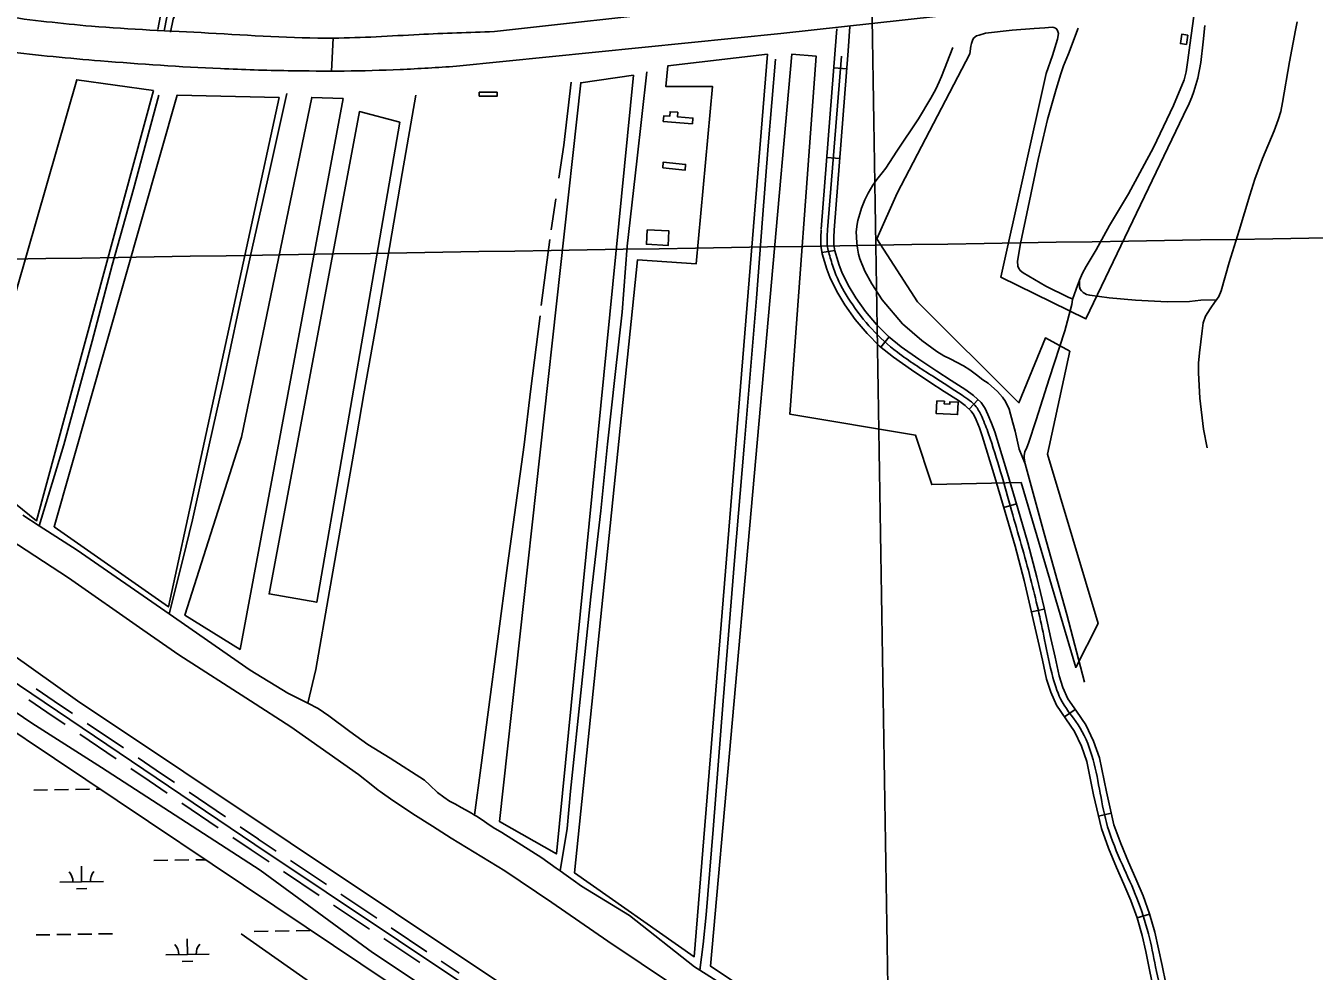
# Model space of a CAD drawing. Extents: x 3855477 to 3893699, y 299188 to 325115.
# Drawn here: x 3868351 to 3871314, y 306148 to 308321 of the extents above; entities that cross this region are included whole.
import ezdxf

# ---------------------------------------------------------------- set-up
doc = ezdxf.new("R2010")
doc.units = 0
for name, color, linetype in [('V-BLDG-OTLN', 7, 'Continuous'), ('V-GRID-MAJR', 7, 'Continuous'), ('V-LEVE-TOET', 7, 'Continuous'), ('V-ROAD-CNTR', 7, 'Continuous'), ('V-SITE-VEGE', 7, 'Continuous'), ('V-TOPO-SHOR', 7, 'Continuous'), ('V-WETL-SWMP', 7, 'Continuous')]:
    doc.layers.add(name, color=color, linetype=linetype)

msp = doc.modelspace()

# ---------------------------------------------------------------- linework, layer by layer
at = {"layer": 'V-BLDG-OTLN'}
for points in [[(3871023.2, 308299.5), (3871020, 308278.2), (3871006.2, 308280.2), (3871009.3, 308301.5)], [(3869394, 308159.2), (3869434.9, 308159.2), (3869434.9, 308168.4), (3869394, 308168.4)], [(3869817, 308101.2), (3869884.2, 308095.9), (3869885.2, 308109.1), (3869849.6, 308111.9), (3869850.4, 308122.2), (3869832.9, 308123.6), (3869832.1, 308113), (3869818, 308114.1)], [(3869815.7, 307994.5), (3869867.1, 307989.2), (3869868.4, 308002.5), (3869817, 308007.8)], [(3869780.1, 307852.2), (3869830.2, 307849.5), (3869828.4, 307816.4), (3869778.4, 307819)], [(3870446.3, 307459.2), (3870444.7, 307430), (3870493.8, 307427.4), (3870495.3, 307456), (3870476.3, 307457), (3870476, 307451.4), (3870463.1, 307452.1), (3870463.5, 307458.3)]]:
    msp.add_lwpolyline(points, close=True, dxfattribs=at)
at = {"layer": 'V-GRID-MAJR'}
for points in [[(3870354.6, 304789.8), (3870305.8, 307816.8), (3870207.9, 313876.8), (3870110.1, 319936.8), (3870061.1, 322969.9)], [(3859685.5, 307646.8), (3864995.7, 307731.4), (3870305.8, 307816.8), (3875615.9, 307902.9), (3880925.9, 307989.8), (3886236, 308077.5), (3891546.1, 308165.9)]]:
    msp.add_spline(points, degree=3, dxfattribs=at)
at = {"layer": 'V-LEVE-TOET'}
for points in [[(3868469.9, 306769.7), (3867923.4, 307157.9), (3867534.9, 307395)], [(3867439.7, 307341.5), (3867869.3, 307054.8), (3868365.4, 306718.5)], [(3868469.9, 306769.7), (3869690.1, 305955.5), (3870580.6, 305389.5), (3870641.9, 305363.3), (3870661.4, 305356.4), (3870799.2, 305367), (3870835.1, 305363.1), (3870877.1, 305332.9), (3870899.9, 305326), (3871040.7, 305320.2), (3871115.6, 305295.9), (3871161.4, 305295.1), (3871230, 305287.4), (3871282.4, 305286.4), (3871298.9, 305292.7), (3871295.7, 305299.3), (3871306, 305322), (3871332.6, 305347.8)], [(3869528.3, 305938.9), (3869148.8, 306191.2), (3868890.4, 306380.3), (3868525.6, 306616.2), (3868365.4, 306718.5)]]:
    msp.add_lwpolyline(points, dxfattribs=at)
at = {"layer": 'V-ROAD-CNTR'}
for p, q in [((3870239.3, 308222), (3870209.4, 308224.4)), ((3870222.9, 308015.9), (3870193, 308018.3)), ((3870211.3, 307804.9), (3870181.7, 307800.2)), ((3870336.5, 307605.9), (3870317.5, 307582.7)), ((3870541, 307462), (3870520.3, 307440.2)), ((3870629.1, 307222.4), (3870600.3, 307213.9)), ((3870693.3, 306980.6), (3870664.1, 306974)), ((3870764.4, 306749.6), (3870739.6, 306732.8)), ((3870847.1, 306511.5), (3870817.9, 306504.8)), ((3870935.5, 306279.6), (3870906.6, 306271.4))]:
    msp.add_line(p, q, dxfattribs=at)
for points in [[(3868654.5, 308312.6), (3868661.2, 308345), (3868675.9, 308380.5), (3868691.8, 308419.7), (3868704.5, 308476.4), (3868797.6, 308813.6)], [(3868669.2, 308309.6), (3868675.6, 308340.6), (3868689.8, 308374.9), (3868706.1, 308415.2), (3868719.1, 308472.7), (3868812.1, 308809.6)], [(3868683.8, 308306.5), (3868690, 308336.2), (3868703.7, 308369.2), (3868720.5, 308410.7), (3868733.6, 308469.1), (3868826.6, 308805.6)], [(3869428.7, 308307.8), (3870341.3, 308410), (3871306.7, 308516.8)], [(3869341.3, 308228.1), (3870087.3, 308303.6), (3870945.3, 308398.4), (3871246, 308430.1)], [(3870216.2, 308314.1), (3870212.6, 308265.5), (3870180, 307853.4)], [(3870246, 308319.4), (3870242.5, 308263.4), (3870209.9, 307851)], [(3869058, 308292.6), (3869053.9, 308216.7)], [(3870226.6, 308251.6), (3870194.9, 307852.2)], [(3870179.9, 307852.5), (3870179.6, 307834.8), (3870179.2, 307815.8), (3870182.3, 307796.7), (3870187.9, 307779.4), (3870193.5, 307761.5), (3870200.3, 307743.1), (3870215.9, 307710.6), (3870234.6, 307679.7), (3870258.6, 307645.8), (3870285.6, 307614.2), (3870314.6, 307585.1), (3870346.2, 307559.2), (3870388.1, 307530.2), (3870429.9, 307502.2), (3870463, 307480.9), (3870495.7, 307459.9), (3870511.6, 307448.5), (3870525, 307435.7), (3870531.1, 307426.7), (3870536.2, 307415.6), (3870544, 307397.2), (3870550.7, 307378.6), (3870577.5, 307291.1), (3870603.5, 307203), (3870626.3, 307124.8), (3870647.3, 307046.4), (3870663.4, 306976.6), (3870679.2, 306906.6), (3870688.9, 306863.2), (3870698.6, 306819.3), (3870708, 306789.4), (3870721.1, 306760), (3870742.5, 306728.6), (3870762.6, 306699.5), (3870778.4, 306665.7), (3870790.9, 306630.5), (3870806.6, 306553.9), (3870824.5, 306476.1), (3870841.2, 306431), (3870858.9, 306387), (3870875.9, 306348.6), (3870892.3, 306310.6), (3870906.7, 306271.2), (3870918.1, 306230.8), (3870926.6, 306193.3), (3870934.6, 306155.3), (3870951.3, 306073.1)], [(3870209.9, 307851.9), (3870209.6, 307834.2), (3870209.2, 307817.9), (3870211.5, 307803.8), (3870216.5, 307788.5), (3870221.9, 307771.2), (3870228, 307754.8), (3870242.4, 307724.8), (3870259.7, 307696.1), (3870282.3, 307664.2), (3870307.7, 307634.6), (3870334.8, 307607.3), (3870364.3, 307583.1), (3870405, 307555), (3870446.4, 307527.3), (3870479.2, 307506.1), (3870512.5, 307484.7), (3870530.8, 307471.7), (3870548.1, 307455.1), (3870557.3, 307441.4), (3870563.7, 307427.7), (3870571.9, 307408.1), (3870579.2, 307388.1), (3870606.3, 307299.7), (3870632.3, 307211.5), (3870655.2, 307132.9), (3870676.4, 307053.7), (3870692.7, 306983.3), (3870708.5, 306913.1), (3870718.2, 306869.7), (3870727.6, 306827), (3870736.1, 306800), (3870747.4, 306774.7), (3870767.2, 306745.6), (3870788.7, 306714.5), (3870806.2, 306677.1), (3870819.9, 306638.5), (3870835.9, 306560.3), (3870853.3, 306484.7), (3870869.2, 306441.8), (3870886.5, 306398.7), (3870903.4, 306360.6), (3870920.2, 306321.7), (3870935.3, 306280.4), (3870947.2, 306238.2), (3870955.9, 306199.7), (3870964, 306161.4), (3870980.8, 306079)], [(3866998.4, 307698.3), (3867939.2, 307073.1), (3868877.6, 306439.7), (3870032.7, 305668.1), (3870525.4, 305339.9)], [(3868374.9, 306797.1), (3868416.8, 306768.8)], [(3868358.1, 306772.2), (3868400, 306743.9)], [(3868416.8, 306768.8), (3868458.7, 306740.5)], [(3868400, 306743.9), (3868441.9, 306715.7)], [(3868492.2, 306717.9), (3868576, 306661.4)], [(3868475.4, 306693.1), (3868559.2, 306636.5)], [(3868592.7, 306613.9), (3868634.6, 306585.6)], [(3868609.5, 306638.7), (3868651.4, 306610.5)], [(3868651.4, 306610.5), (3868693.3, 306582.2)], [(3868634.6, 306585.6), (3868676.5, 306557.3)], [(3868726.8, 306559.6), (3868810.6, 306503)], [(3868710, 306534.7), (3868793.8, 306478.1)], [(3868844.1, 306480.4), (3868886, 306452.1)], [(3868827.3, 306455.5), (3868869.2, 306427.3)], [(3868885.9, 306452.2), (3868927.2, 306424.6)], [(3868869.3, 306427.2), (3868910.5, 306399.7)], [(3868960.2, 306402.6), (3869042.7, 306347.4)], [(3868943.5, 306377.6), (3869026, 306322.5)], [(3869075.7, 306325.4), (3869117, 306297.8)], [(3869059, 306300.5), (3869100.3, 306272.9)], [(3869117, 306297.8), (3869158.2, 306270.3)], [(3869100.3, 306272.9), (3869141.6, 306245.3)], [(3869191.2, 306248.2), (3869273.7, 306193.1)], [(3869174.6, 306223.3), (3869257.1, 306168.2)], [(3869306.7, 306171.1), (3869348, 306143.5)]]:
    msp.add_lwpolyline(points, dxfattribs=at)
for points in [[(3868105, 308368.9), (3868296.5, 308343.1), (3868502.1, 308320.2), (3868771.3, 308304.4), (3869058.6, 308292.7), (3869255.8, 308301), (3869428.7, 308307.8)], [(3868065.6, 308297.8), (3868305.8, 308262.2), (3868523.2, 308240.4), (3868798.8, 308222.6), (3868954.5, 308217.8), (3869211.9, 308220.5), (3869341.3, 308228.1)], [(3870194.9, 307852.2), (3870194.2, 307816.9), (3870202.2, 307784), (3870214.1, 307749), (3870247.1, 307687.9), (3870296.6, 307624.4), (3870355.3, 307571.1), (3870438.2, 307514.8), (3870504.1, 307472.3), (3870536.6, 307445.4), (3870550, 307421.7), (3870565, 307383.3), (3870617.9, 307207.2), (3870661.8, 307050), (3870693.9, 306909.8), (3870713.1, 306823.1), (3870734.3, 306767.4), (3870775.7, 306707), (3870805.4, 306634.5), (3870838.9, 306480.4), (3870872.7, 306392.9), (3870906.3, 306316.1), (3870932.6, 306234.5), (3870949.3, 306158.3), (3870982, 305993.6), (3870994.6, 305911.9), (3871009, 305776.1), (3871010.1, 305707.6), (3871002.3, 305659.4), (3870984.2, 305609.8), (3870959.8, 305573.5), (3870941.1, 305547.5), (3870933.8, 305523.8), (3870932.7, 305502.5), (3870936.3, 305486.1), (3870970, 305360.1)]]:
    msp.add_spline(points, degree=3, dxfattribs=at)
at = {"layer": 'V-SITE-VEGE'}
msp.add_lwpolyline([(3870891.6, 305520.8), (3869925.8, 306159.7), (3870112.4, 308255.7), (3870168.4, 308251.3), (3870107.8, 307428.7), (3870397, 307380.5), (3870434.4, 307266.7), (3870639.7, 307271.1), (3870765.6, 306846.7), (3870817, 306947.3), (3870700.3, 307336.8), (3870751.6, 307573.1), (3870695.7, 307603.7), (3870635, 307454.9), (3870401.7, 307686.8), (3870308.4, 307831.2), (3870355.1, 307936.3), (3870522.1, 308256.9), (3870524.6, 308274), (3870525.8, 308280.4), (3870527.9, 308287.1), (3870530.8, 308292.3), (3870537.3, 308297.6), (3870543.4, 308299.8), (3870558.3, 308303.9), (3870619.3, 308311.1), (3870670.2, 308314.8), (3870694.2, 308316.7), (3870711, 308317.7), (3870715.1, 308317.1), (3870719, 308315.9), (3870722, 308313.3), (3870724.7, 308308.2), (3870725.6, 308303.5), (3870723.7, 308290), (3870712.2, 308252.6), (3870697.6, 308211.2), (3870593, 307743.7), (3870789, 307647.4), (3871013.2, 308115.3), (3871026.6, 308142.2), (3871032.6, 308156.7), (3871037.3, 308170.4), (3871042, 308185.6), (3871045.9, 308200.5), (3871052.9, 308236.5), (3871058.3, 308283.8), (3871062.6, 308321.8)], dxfattribs=at)
for points in [[(3870056.4, 308255.7), (3869888.5, 306181.5), (3869613.2, 306374.1), (3869757.8, 307783.1), (3869893.1, 307774.3), (3869930.5, 308181.3), (3869823.2, 308181.3), (3869827.8, 308229.4)], [(3868644.6, 308172.6), (3868375.9, 307183.4), (3868214, 307313.5), (3868468.3, 308197)], [(3869748.5, 308207.6), (3869571.2, 306417.8), (3869440.6, 306492.2), (3869627.2, 308190)], [(3868933.6, 308156.4), (3868679.3, 306985.6), (3868416.3, 307169.9), (3868699.5, 308161.8)], [(3869081, 308153.7), (3868844, 306888), (3868716.9, 306966.6), (3868846.9, 307375.8), (3869008.7, 308156.4)], [(3869211, 308099.5), (3869020.3, 306996.4), (3868910.5, 307015.4), (3869118.5, 308123.9)]]:
    msp.add_lwpolyline(points, close=True, dxfattribs=at)
at = {"layer": 'V-TOPO-SHOR'}
for p, q in [((3869570, 307923.4), (3869559.4, 307852.3)), ((3869556.3, 307829.7), (3869536.7, 307678)), ((3868439.1, 307357.7), (3868381.8, 307172.2)), ((3870635.2, 307348.1), (3870649.1, 307314))]:
    msp.add_line(p, q, dxfattribs=at)
for points in [[(3871036.8, 308343.5), (3871027.7, 308276.5), (3871023.5, 308241.7), (3871019.6, 308215.5), (3871014.9, 308197.2), (3870990.3, 308137.7), (3870944.2, 308041.1), (3870886.7, 307934.6), (3870842.9, 307862.3), (3870812.6, 307806.3), (3870789.7, 307768), (3870781.2, 307752.6), (3870773.9, 307736.1), (3870766.4, 307715.8), (3870758.3, 307691.9)], [(3871274.9, 308330.5), (3871271.1, 308311.1), (3871257.2, 308238), (3871240.8, 308144.8), (3871237.4, 308124.2), (3871231.2, 308104.7), (3871222, 308079.8), (3871195, 308016), (3871177.5, 307968.2), (3871165.8, 307931.6), (3871141.3, 307850.8), (3871118.6, 307776.7), (3871099.7, 307712), (3871094.2, 307699.1), (3871089.1, 307691.3), (3871086.4, 307687.1), (3871074.9, 307670.5), (3871063.8, 307653.5), (3871058.9, 307638.4), (3871056.1, 307620.4), (3871050.1, 307569.6), (3871048, 307546), (3871047.6, 307523.4), (3871050.8, 307465.4), (3871059.5, 307393.8), (3871067.4, 307350.9)], [(3870771.3, 308315.2), (3870748.9, 308256.5), (3870737.3, 308229.2), (3870731.1, 308211), (3870720.5, 308175.3), (3870700.5, 308106), (3870679.1, 308013.8), (3870656.2, 307904.1), (3870638.6, 307820.7), (3870631.8, 307780.2), (3870632, 307768.9), (3870633.6, 307764.7), (3870637.8, 307758.8), (3870644.7, 307753.2), (3870696.7, 307722.4), (3870747.8, 307697.4), (3870757, 307693.7), (3870758.3, 307691.9), (3870756.8, 307680.3), (3870740.3, 307620.1), (3870704.5, 307510), (3870674.2, 307415.4), (3870657.2, 307361.8), (3870652.8, 307351.6), (3870648.3, 307341.6), (3870646.6, 307333.8), (3870646.8, 307328), (3870649.1, 307314)], [(3870482.7, 308270.8), (3870456.7, 308204.3), (3870451.4, 308192.1), (3870444, 308175.2), (3870432.4, 308154.5), (3870403.6, 308107), (3870354.4, 308032.9), (3870328.5, 307993.8), (3870320.6, 307983.4), (3870307.8, 307967.9), (3870298.7, 307954.7), (3870288.6, 307936.7), (3870280.4, 307920.7), (3870272.7, 307902.1), (3870268.7, 307889.1), (3870264.3, 307873.5), (3870262.6, 307864.9), (3870261, 307847.8), (3870261.1, 307836.4), (3870262.2, 307821.8), (3870263.5, 307809.7), (3870266, 307796.5), (3870268.9, 307785.6), (3870280.5, 307757.3), (3870296.7, 307728.3), (3870320.4, 307691.1), (3870367.5, 307635.8), (3870411.3, 307597.9), (3870446.4, 307572.3), (3870462.4, 307562.9), (3870476.8, 307555.3), (3870507.7, 307539.3), (3870522.1, 307530.3), (3870537.2, 307519), (3870552.1, 307507.8), (3870564.3, 307499.7), (3870585.9, 307480.6), (3870597.3, 307467.7), (3870604, 307457.7), (3870612.1, 307439.8), (3870620.9, 307408.9), (3870626.1, 307389.3), (3870635.2, 307348.1)], [(3870074.9, 308244.1), (3870058.6, 308045.3), (3870045.5, 307877.7), (3870031.2, 307695.1), (3870015.8, 307511.2), (3870003.2, 307355.2)], [(3869779.3, 308215), (3869756.1, 308010.3), (3869733.8, 307814.4), (3869722.3, 307662.8), (3869706.7, 307519.7), (3869688.7, 307359.3)], [(3869605.1, 308191.8), (3869588.6, 308046.5), (3869577.1, 307970.9)], [(3868657.3, 308161.8), (3868599.1, 307945.8), (3868550.1, 307771), (3868503.6, 307596.3), (3868439.1, 307357.7)], [(3868951.8, 308165.1), (3868913.3, 307992.8), (3868872.1, 307810), (3868840.3, 307666.5), (3868804.8, 307501.1), (3868772.8, 307357.9)], [(3869247.8, 308161.7), (3869216.8, 307981.4), (3869182.6, 307784.8), (3869159, 307646.1), (3869128.6, 307475.4), (3869106.8, 307349.3)], [(3870773.9, 307736.1), (3870774, 307721), (3870776, 307716.1), (3870778.7, 307712), (3870782.9, 307707.8), (3870790, 307703.7), (3870797.9, 307701.8), (3870842.6, 307695.6), (3870902.6, 307690.3), (3870976.1, 307686.5), (3871027.2, 307687.8), (3871053.5, 307690.6), (3871089.1, 307691.3)], [(3869534.3, 307654.7), (3869512.1, 307480.7), (3869497.3, 307358.1)], [(3868772.8, 307357.9), (3868734.9, 307186), (3868712.3, 307094.9), (3868681, 306969.3)], [(3869497.3, 307358.1), (3869458.6, 307080.8), (3869414.7, 306743.8), (3869397.3, 306615.4), (3869383.3, 306507.3)], [(3869688.7, 307359.3), (3869673.3, 307206), (3869650.9, 307009.1), (3869628.9, 306802.9), (3869604, 306562.3), (3869596.2, 306476.6), (3869579.7, 306379)], [(3870003.2, 307355.2), (3869981.2, 307092.3), (3869954.5, 306769.5), (3869931.7, 306474.1), (3869916.1, 306277.8), (3869909.2, 306210.2), (3869901, 306150.6)], [(3869106.8, 307349.3), (3869049.8, 307022.3), (3869018.3, 306841.4), (3868999.8, 306764.2)], [(3870649.1, 307314), (3870693.1, 307154), (3870745, 306968.5), (3870786, 306812.4)], [(3868344.3, 307196.2), (3868381.8, 307172.2), (3868469.3, 307116.3), (3868680.7, 306969.5), (3868681, 306969.3), (3868867.1, 306840), (3868953.6, 306787.6), (3868982.8, 306772.7), (3868999.8, 306764.2), (3869023.7, 306752.3), (3869047.7, 306735.6), (3869096.1, 306699.4), (3869137.4, 306669), (3869189.2, 306637.6), (3869268.1, 306587.2), (3869280.3, 306575.9), (3869298.3, 306559), (3869312.3, 306548), (3869325.6, 306539.5), (3869339.4, 306532.2), (3869352.1, 306524.8), (3869362.6, 306519.2), (3869375.9, 306511.5), (3869383.3, 306507.3)], [(3868314.9, 307140.7), (3868449.1, 307052.3), (3868620.2, 306932.6), (3868702.9, 306875.6), (3868867.8, 306770), (3868960.7, 306709.7), (3869116.3, 306600.3), (3869149.1, 306574.4), (3869161.6, 306564.1), (3869165.9, 306561), (3869171.5, 306557.3), (3869190.1, 306544.8), (3869241.2, 306509.8), (3869286.1, 306481.4), (3869329.2, 306454), (3869452.6, 306378.8), (3869560.8, 306305.9), (3869689.3, 306217.4), (3869843.2, 306114.4)], [(3869383.3, 306507.3), (3869387.7, 306504.8), (3869400.7, 306496.1), (3869411.1, 306488.6), (3869425.9, 306478.8), (3869445.8, 306467.1), (3869538.2, 306409), (3869571.1, 306384.9), (3869579.7, 306379), (3869594.1, 306369), (3869610.1, 306357.4), (3869629, 306343.6), (3869739.8, 306276.3)], [(3869739.8, 306276.3), (3869888.7, 306158.3), (3869901, 306150.6)], [(3870821.2, 305072.6), (3870811.8, 305024.8), (3870660.6, 305055.1), (3870509.4, 305085.3), (3869405.7, 305841.3), (3868846.3, 306234.4)], [(3869901, 306150.6), (3870049.7, 306056.9)]]:
    msp.add_lwpolyline(points, dxfattribs=at)
at = {"layer": 'V-WETL-SWMP'}
for p, q in [((3867982.3, 306927), (3868417.3, 306637.2)), ((3868417.3, 306637.2), (3868996.2, 306249.9)), ((3868369.4, 306564.4), (3868401.4, 306564.9)), ((3868417.4, 306565.1), (3868449.4, 306565.7)), ((3868465.4, 306565.9), (3868497.4, 306566.4)), ((3868513.4, 306566.7), (3868522.4, 306566.8)), ((3868646, 306402.7), (3868678, 306403.2)), ((3868694, 306403.4), (3868726, 306404)), ((3868742, 306404.2), (3868764.9, 306404.6)), ((3868479.7, 306353.5), (3868479.1, 306389.5)), ((3868429.7, 306352.7), (3868529.7, 306354.3)), ((3868468, 306337.9), (3868492, 306338.3)), ((3868374.8, 306231.7), (3868406.8, 306232.2)), ((3868422.8, 306232.5), (3868454.8, 306233)), ((3868470.8, 306233.3), (3868502.8, 306233.8)), ((3868518.8, 306234.1), (3868550.8, 306234.6)), ((3868876.7, 306239.9), (3868908.7, 306240.4)), ((3868924.7, 306240.7), (3868956.7, 306241.2)), ((3868972.7, 306241.5), (3869004.7, 306242)), ((3868996.2, 306249.9), (3869579.6, 305859)), ((3868722.9, 306186.6), (3868722.3, 306222.6)), ((3868672.9, 306185.8), (3868772.9, 306187.5)), ((3868711.2, 306171), (3868735.2, 306171.4))]:
    msp.add_line(p, q, dxfattribs=at)
for centre, start, end in [((3868424.5, 306353.1), 0.1615, 41.7052), ((3868534.9, 306354.9), 140.1615, 181.7052), ((3868667.7, 306186.2), 0.1615, 41.7052), ((3868778.2, 306188), 140.1615, 181.7052)]:
    msp.add_arc(centre, 35.2, start, end, dxfattribs=at)

doc.saveas('drawing.dxf')
